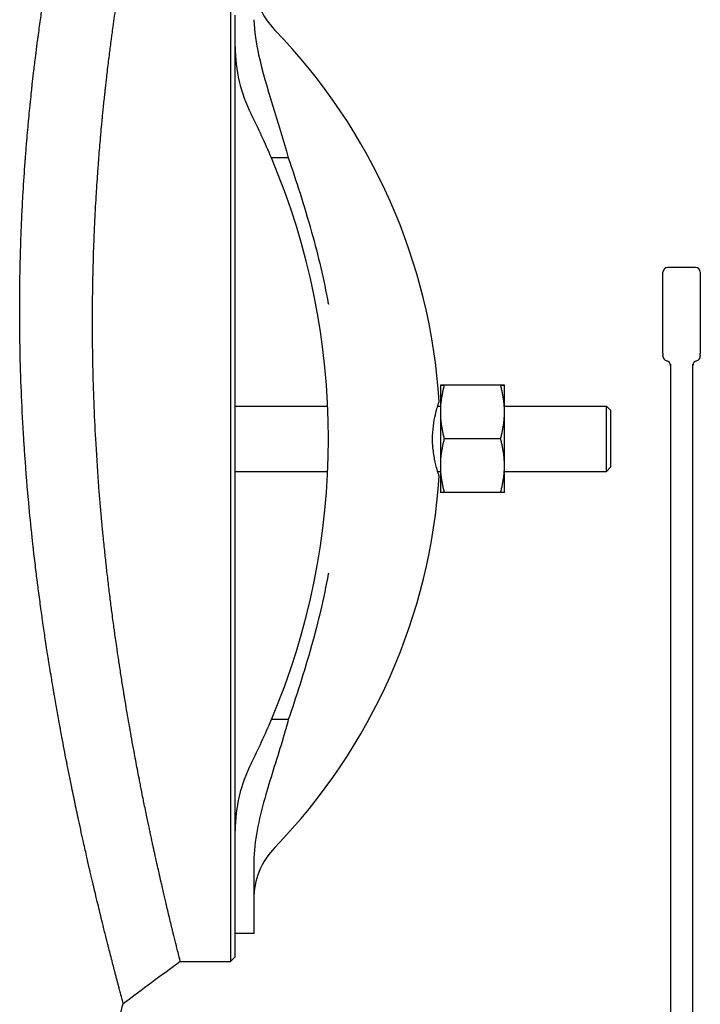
# Model space of a CAD drawing. Header units: inches. Extents: x 5 to 1128, y -85 to 748.
# Tile 508 of 656: x 747 to 756, y 166 to 180. Entities that reach past the tile are written whole.
import ezdxf

# ---------------------------------------------------------------- set-up
doc = ezdxf.new("R2010")
doc.units = ezdxf.units.IN
doc.header["$LTSCALE"] = 32
doc.header["$MEASUREMENT"] = 0
doc.layers.add('Visible (ANSI)', color=7, linetype='Continuous', lineweight=30)

msp = doc.modelspace()

# ---------------------------------------------------------------- linework, layer by layer
at = {"layer": 'Visible (ANSI)'}
for p, q in [((750.1499, 181.04616), (750.1499, 174.04617)), ((750.2124, 174.04617), (750.2124, 179.72032)), ((750.92547, 177.80758), (750.69915, 177.80758)), ((756.38313, 176.3405), (756.00813, 176.3405)), ((755.94563, 175.18792), (755.94563, 176.278)), ((756.44563, 176.278), (756.44563, 175.18792)), ((755.94563, 175.18792), (755.94563, 175.1635)), ((755.94563, 175.15047), (755.94563, 175.1635)), ((756.44563, 175.1635), (756.44563, 175.18792)), ((756.44563, 175.1635), (756.44563, 175.15047)), ((756.04563, 175.04384), (756.04563, 162.99617)), ((756.34563, 164.39441), (756.34563, 175.04384)), ((752.9624, 174.76517), (752.9624, 174.40528)), ((753.76954, 174.76543), (753.01427, 174.76543)), ((753.76954, 174.76491), (753.01427, 174.76491)), ((753.8214, 174.40528), (753.8214, 174.76517)), ((750.2124, 174.48367), (751.45248, 174.48367)), ((752.92652, 174.48367), (752.9624, 174.48367)), ((753.8214, 174.48367), (755.1881, 174.48367)), ((755.1881, 173.60867), (755.1881, 174.48367)), ((755.24365, 174.42811), (755.1881, 174.48367)), ((752.9624, 174.40528), (752.9624, 173.68628)), ((753.8214, 173.68628), (753.8214, 174.40528)), ((755.24365, 174.42811), (755.24365, 173.66423)), ((750.1499, 174.04617), (750.1499, 167.04618)), ((750.2124, 168.37199), (750.2124, 174.04617)), ((753.76954, 174.04564), (753.01427, 174.04564)), ((752.9624, 173.68628), (752.9624, 173.32717)), ((753.8214, 173.32717), (753.8214, 173.68628)), ((750.2124, 173.60867), (751.45248, 173.60867)), ((752.92652, 173.60867), (752.9624, 173.60867)), ((753.8214, 173.60867), (755.1881, 173.60867)), ((755.24365, 173.66423), (755.1881, 173.60867)), ((753.76954, 173.32691), (753.01427, 173.32691)), ((750.92547, 170.28475), (750.69915, 170.28475)), ((750.2124, 167.72167), (750.2124, 168.37199)), ((750.4624, 168.34269), (750.4624, 167.72167)), ((750.2124, 167.42117), (750.2124, 167.72167)), ((750.4624, 167.72167), (750.4624, 167.42117)), ((750.2124, 167.10868), (750.2124, 167.42118)), ((750.4624, 167.42117), (750.2124, 167.42117)), ((750.2124, 167.10867), (750.1499, 167.04617)), ((749.47724, 167.04617), (750.1499, 167.04617))]:
    msp.add_line(p, q, dxfattribs=at)
for centre, radius, start, end in [((751.4624, 180.21565), 1, 180, 224.117595), ((745.0999, 174.04617), 7.8625, 3.646071, 44.117595), ((752.2124, 179.29617), 2, 180, 206.784996), ((741.8124, 174.04617), 9.65, 22.941059, 26.784996), ((741.8124, 174.04617), 9.65, 337.058941, 22.941059), ((756.00813, 176.278), 0.0625, 90, 180), ((756.38313, 176.278), 0.0625, 0, 90), ((756.00813, 175.15047), 0.0625, 180, 258.463041), ((756.38313, 175.15047), 0.0625, 281.536959, 0), ((755.98313, 175.028), 0.0625, 0, 78.463041), ((756.40813, 175.028), 0.0625, 101.536959, 180), ((745.0999, 174.04617), 7.8625, 315.882405, 356.353929), ((741.8124, 174.04617), 9.65, 333.215004, 337.058941), ((752.2124, 168.79617), 2, 153.215004, 180), ((751.4624, 167.87669), 1, 135.882405, 180)]:
    msp.add_arc(centre, radius, start, end, dxfattribs=at)
for points, knots in [([(747.38091, 174.04617), (747.36905, 174.23565), (747.35903, 174.42621), (747.35103, 174.61524), (747.35046, 174.62854), (747.34991, 174.64184), (747.34937, 174.65513), (747.34907, 174.66245), (747.34877, 174.66978), (747.34848, 174.6771), (747.34089, 174.8663), (747.33529, 175.05419), (747.33164, 175.24037), (747.33152, 175.24645), (747.3314, 175.25252), (747.33129, 175.25859), (747.33088, 175.27987), (747.33051, 175.30112), (747.33015, 175.32234), (747.32889, 175.39837), (747.32795, 175.47414), (747.32733, 175.54955), (747.32731, 175.55191), (747.32729, 175.55427), (747.32727, 175.55663), (747.32621, 175.69091), (747.32615, 175.82376), (747.32704, 175.95499), (747.32747, 176.01771), (747.32811, 176.08013), (747.32896, 176.1422), (747.32902, 176.14619), (747.32907, 176.15018), (747.32913, 176.15417), (747.33044, 176.24649), (747.33222, 176.33803), (747.33443, 176.42864), (747.3346, 176.43534), (747.33476, 176.44203), (747.33493, 176.44871), (747.33593, 176.48819), (747.337, 176.52748), (747.33816, 176.56659), (747.34238, 176.70905), (747.34766, 176.84913), (747.35386, 176.98629), (747.35437, 176.99769), (747.3549, 177.00908), (747.35542, 177.02044), (747.35745, 177.06392), (747.35956, 177.1071), (747.36176, 177.14997), (747.36359, 177.18569), (747.36549, 177.22126), (747.36744, 177.25664), (747.36818, 177.26993), (747.36892, 177.2832), (747.36967, 177.29644), (747.37754, 177.43509), (747.38632, 177.57085), (747.39577, 177.70257), (747.39759, 177.72796), (747.39944, 177.75327), (747.40132, 177.77849), (747.40249, 177.79422), (747.40368, 177.80991), (747.40487, 177.82557), (747.41012, 177.89438), (747.41557, 177.9624), (747.42117, 178.02935), (747.42256, 178.0459), (747.42395, 178.06239), (747.42536, 178.07881), (747.42942, 178.12632), (747.43356, 178.17325), (747.43775, 178.21952), (747.44666, 178.31778), (747.45599, 178.41495), (747.46555, 178.50952), (747.46728, 178.52665), (747.46902, 178.54369), (747.47076, 178.56064), (747.4756, 178.60765), (747.48048, 178.65395), (747.48538, 178.69931), (747.48678, 178.71235), (747.4882, 178.72538), (747.48962, 178.73838), (747.49146, 178.75525), (747.49331, 178.77208), (747.49518, 178.78887), (747.50112, 178.8424), (747.50716, 178.89545), (747.51325, 178.94764), (747.52099, 179.01398), (747.52879, 179.0789), (747.53654, 179.14168), (747.53781, 179.152), (747.53909, 179.16232), (747.54037, 179.17261), (747.54237, 179.18869), (747.54439, 179.20473), (747.5464, 179.22073), (747.55309, 179.27375), (747.55986, 179.32621), (747.56662, 179.37764), (747.56867, 179.39321), (747.57072, 179.40868), (747.57277, 179.42405), (747.57829, 179.46557), (747.58381, 179.5063), (747.58926, 179.54603), (747.59936, 179.6196), (747.60963, 179.69235), (747.61981, 179.76274), (747.62182, 179.77666), (747.62383, 179.79048), (747.62584, 179.80421), (747.6312, 179.84092), (747.63652, 179.8769), (747.64177, 179.91198), (747.6433, 179.92219), (747.64483, 179.93239), (747.64636, 179.94255), (747.64829, 179.95542), (747.65023, 179.96824), (747.65217, 179.98101), (747.65773, 180.01762), (747.66329, 180.05378), (747.66881, 180.08927), (747.67689, 180.14124), (747.68488, 180.19177), (747.69265, 180.24025), (747.69459, 180.25235), (747.69653, 180.2644), (747.69846, 180.27637), (747.70022, 180.28723), (747.70197, 180.29804), (747.70372, 180.30879), (747.71044, 180.35011), (747.71711, 180.39062), (747.72368, 180.43013), (747.72533, 180.44), (747.72696, 180.4498), (747.72859, 180.45954), (747.72896, 180.46174), (747.72933, 180.46393), (747.7297, 180.46612), (747.73341, 180.48831), (747.73709, 180.51011), (747.74073, 180.53152), (747.75131, 180.59391), (747.76163, 180.65362), (747.7716, 180.71049), (747.77297, 180.71828), (747.77433, 180.72601), (747.77568, 180.73369), (747.77885, 180.75173), (747.78199, 180.76947), (747.78509, 180.78691), (747.7881, 180.80384), (747.79108, 180.82051), (747.79402, 180.83691), (747.79523, 180.84369), (747.79644, 180.85043), (747.79765, 180.85713), (747.80717, 180.91005), (747.8163, 180.96013), (747.82501, 181.00732), (747.82844, 181.02591), (747.83181, 181.04407), (747.83511, 181.0618), (747.83602, 181.06674), (747.83694, 181.07164), (747.83785, 181.07651), (747.84327, 181.10559), (747.84851, 181.13346), (747.85355, 181.16013), (747.85433, 181.16422), (747.8551, 181.16829), (747.85586, 181.17233), (747.8572, 181.17936), (747.85851, 181.18631), (747.85982, 181.19317), (747.86921, 181.24259), (747.87788, 181.2876), (747.88576, 181.32821), (747.88627, 181.33082), (747.88677, 181.33342), (747.88727, 181.336), (747.88785, 181.33895), (747.88842, 181.34187), (747.88898, 181.34478), (747.89261, 181.36345), (747.89607, 181.38114), (747.89935, 181.39785), (747.89974, 181.39983), (747.90013, 181.4018), (747.90051, 181.40376), (747.90467, 181.42492), (747.90852, 181.44447), (747.91208, 181.4624), (747.91537, 181.47904), (747.9184, 181.4943), (747.92117, 181.50818), (747.92137, 181.50916), (747.92156, 181.51013), (747.92175, 181.5111), (747.92434, 181.52406), (747.92669, 181.53578), (747.92879, 181.54627), (747.92896, 181.54711), (747.92912, 181.54794), (747.92929, 181.54876), (747.92941, 181.54936), (747.92953, 181.54996), (747.92965, 181.55056), (747.93371, 181.57082), (747.93681, 181.58618), (747.93892, 181.59664), (747.9392, 181.59799), (747.93945, 181.59927), (747.93969, 181.60046), (747.93972, 181.60058), (747.93974, 181.6007), (747.93977, 181.60082), (747.9408, 181.60595), (747.94153, 181.60953), (747.94194, 181.61154), (747.94194, 181.61156), (747.94194, 181.61157), (747.94194, 181.61159), (747.9422, 181.61284), (747.94232, 181.61346), (747.94233, 181.61347), (747.94233, 181.61347), (747.94233, 181.61347), (747.94233, 181.61347)], [0.713770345, 0.713770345, 0.713770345, 0.713770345, 0.723953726, 0.723953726, 0.723953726, 0.724670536, 0.724670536, 0.724670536, 0.725065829, 0.725065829, 0.725065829, 0.735280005, 0.735280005, 0.735280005, 0.73561331, 0.73561331, 0.73561331, 0.736781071, 0.736781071, 0.736781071, 0.740963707, 0.740963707, 0.740963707, 0.7410946, 0.7410946, 0.7410946, 0.748544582, 0.748544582, 0.748544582, 0.752105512, 0.752105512, 0.752105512, 0.752334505, 0.752334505, 0.752334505, 0.757635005, 0.757635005, 0.757635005, 0.758026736, 0.758026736, 0.758026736, 0.760339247, 0.760339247, 0.760339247, 0.768763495, 0.768763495, 0.768763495, 0.769463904, 0.769463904, 0.769463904, 0.772143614, 0.772143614, 0.772143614, 0.77437648, 0.77437648, 0.77437648, 0.775215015, 0.775215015, 0.775215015, 0.783997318, 0.783997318, 0.783997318, 0.785690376, 0.785690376, 0.785690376, 0.786746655, 0.786746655, 0.786746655, 0.791390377, 0.791390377, 0.791390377, 0.792538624, 0.792538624, 0.792538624, 0.795860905, 0.795860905, 0.795860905, 0.802916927, 0.802916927, 0.802916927, 0.804194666, 0.804194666, 0.804194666, 0.807738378, 0.807738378, 0.807738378, 0.808756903, 0.808756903, 0.808756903, 0.810077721, 0.810077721, 0.810077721, 0.814289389, 0.814289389, 0.814289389, 0.819643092, 0.819643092, 0.819643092, 0.820523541, 0.820523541, 0.820523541, 0.821898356, 0.821898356, 0.821898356, 0.826456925, 0.826456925, 0.826456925, 0.82783697, 0.82783697, 0.82783697, 0.831564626, 0.831564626, 0.831564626, 0.838466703, 0.838466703, 0.838466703, 0.839830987, 0.839830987, 0.839830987, 0.843480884, 0.843480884, 0.843480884, 0.844543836, 0.844543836, 0.844543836, 0.845889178, 0.845889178, 0.845889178, 0.849746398, 0.849746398, 0.849746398, 0.85539408, 0.85539408, 0.85539408, 0.85680352, 0.85680352, 0.85680352, 0.858081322, 0.858081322, 0.858081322, 0.862993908, 0.862993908, 0.862993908, 0.864220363, 0.864220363, 0.864220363, 0.864497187, 0.864497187, 0.864497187, 0.867299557, 0.867299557, 0.867299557, 0.875469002, 0.875469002, 0.875469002, 0.876587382, 0.876587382, 0.876587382, 0.879214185, 0.879214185, 0.879214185, 0.881763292, 0.881763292, 0.881763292, 0.882817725, 0.882817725, 0.882817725, 0.891152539, 0.891152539, 0.891152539, 0.894436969, 0.894436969, 0.894436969, 0.895351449, 0.895351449, 0.895351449, 0.90081404, 0.90081404, 0.90081404, 0.901653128, 0.901653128, 0.901653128, 0.903114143, 0.903114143, 0.903114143, 0.913641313, 0.913641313, 0.913641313, 0.9143192, 0.9143192, 0.9143192, 0.915095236, 0.915095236, 0.915095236, 0.920086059, 0.920086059, 0.920086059, 0.920679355, 0.920679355, 0.920679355, 0.927089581, 0.927089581, 0.927089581, 0.933036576, 0.933036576, 0.933036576, 0.933456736, 0.933456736, 0.933456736, 0.939090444, 0.939090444, 0.939090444, 0.939539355, 0.939539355, 0.939539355, 0.939870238, 0.939870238, 0.939870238, 0.951116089, 0.951116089, 0.951116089, 0.952569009, 0.952569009, 0.952569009, 0.952717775, 0.952717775, 0.952717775, 0.959065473, 0.959065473, 0.959065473, 0.959112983, 0.959112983, 0.959112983, 0.963109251, 0.963109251, 0.963109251, 0.963123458, 0.963123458, 0.963123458, 0.963123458]), ([(748.34493, 174.04617), (748.34396, 174.06371), (748.34302, 174.08125), (748.34208, 174.0988), (748.33322, 174.26569), (748.32578, 174.43283), (748.31985, 174.59828), (748.31944, 174.60993), (748.31903, 174.62157), (748.31863, 174.6332), (748.3184, 174.63961), (748.31818, 174.64602), (748.31797, 174.65243), (748.31235, 174.81799), (748.3082, 174.98313), (748.3055, 175.14597), (748.30541, 175.15128), (748.30532, 175.15659), (748.30524, 175.1619), (748.30494, 175.1805), (748.30466, 175.19908), (748.3044, 175.21763), (748.30347, 175.28407), (748.30277, 175.35053), (748.30231, 175.4168), (748.3023, 175.41888), (748.30228, 175.42095), (748.30227, 175.42302), (748.30147, 175.54104), (748.30143, 175.65843), (748.30209, 175.77401), (748.30241, 175.82925), (748.30289, 175.8844), (748.30353, 175.93935), (748.30357, 175.94288), (748.30361, 175.94641), (748.30366, 175.94995), (748.30464, 176.0317), (748.30598, 176.11306), (748.30765, 176.19349), (748.30777, 176.19944), (748.3079, 176.20538), (748.30802, 176.21131), (748.30877, 176.24634), (748.30958, 176.28119), (748.31045, 176.31583), (748.31362, 176.44202), (748.31764, 176.56766), (748.32238, 176.69081), (748.32278, 176.70105), (748.32318, 176.71127), (748.32358, 176.72148), (748.32513, 176.76052), (748.32674, 176.7993), (748.32843, 176.83775), (748.32983, 176.8698), (748.33128, 176.90177), (748.33279, 176.93364), (748.33335, 176.94561), (748.33392, 176.95756), (748.3345, 176.9695), (748.34056, 177.09454), (748.34738, 177.21782), (748.35476, 177.33768), (748.35618, 177.36079), (748.35763, 177.38383), (748.3591, 177.4068), (748.36001, 177.42113), (748.36094, 177.43542), (748.36187, 177.44969), (748.36598, 177.51241), (748.37026, 177.57453), (748.37468, 177.63587), (748.37578, 177.65104), (748.37688, 177.66616), (748.37799, 177.68123), (748.38121, 177.72484), (748.38449, 177.76804), (748.38783, 177.81077), (748.39493, 177.90152), (748.40238, 177.99112), (748.41004, 178.07852), (748.41142, 178.09435), (748.41282, 178.11012), (748.41422, 178.12582), (748.4181, 178.16936), (748.42204, 178.21239), (748.42602, 178.25478), (748.42716, 178.26696), (748.42831, 178.27913), (748.42946, 178.29127), (748.43095, 178.30701), (748.43246, 178.32271), (748.43397, 178.33837), (748.43879, 178.38829), (748.4437, 178.43773), (748.44866, 178.48646), (748.45496, 178.54839), (748.46134, 178.60918), (748.46773, 178.66838), (748.46878, 178.67812), (748.46983, 178.68784), (748.47089, 178.69754), (748.47254, 178.7127), (748.4742, 178.7278), (748.47586, 178.74286), (748.48137, 178.79279), (748.48695, 178.84214), (748.49255, 178.89062), (748.49425, 178.90529), (748.49594, 178.91989), (748.49764, 178.9344), (748.50222, 178.97359), (748.50681, 179.01214), (748.51137, 179.04992), (748.51982, 179.11986), (748.5284, 179.1888), (748.53694, 179.25571), (748.53863, 179.26893), (748.54032, 179.28208), (748.542, 179.29514), (748.54651, 179.33008), (748.551, 179.36439), (748.55544, 179.39797), (748.55673, 179.40775), (748.55803, 179.4175), (748.55933, 179.42722), (748.56097, 179.43953), (748.56261, 179.45179), (748.56425, 179.464), (748.56896, 179.499), (748.57367, 179.53357), (748.57835, 179.56752), (748.58521, 179.61724), (748.59201, 179.66565), (748.59866, 179.71231), (748.60032, 179.72395), (748.60198, 179.73554), (748.60364, 179.74706), (748.60514, 179.75751), (748.60664, 179.7679), (748.60814, 179.77824), (748.61389, 179.81799), (748.6196, 179.85694), (748.62525, 179.89498), (748.62666, 179.90448), (748.62807, 179.91392), (748.62947, 179.9233), (748.62979, 179.92541), (748.6301, 179.92753), (748.63042, 179.92964), (748.63361, 179.95101), (748.63679, 179.97209), (748.63993, 179.99278), (748.64907, 180.05312), (748.65799, 180.1108), (748.66663, 180.16584), (748.66782, 180.17338), (748.66899, 180.18086), (748.67017, 180.1883), (748.67292, 180.20576), (748.67565, 180.22296), (748.67834, 180.23988), (748.68096, 180.2563), (748.68355, 180.27247), (748.68611, 180.28838), (748.68717, 180.29497), (748.68822, 180.30151), (748.68927, 180.308), (748.69757, 180.35936), (748.70555, 180.40802), (748.71317, 180.45393), (748.71617, 180.47202), (748.71912, 180.4897), (748.72201, 180.50696), (748.72282, 180.51177), (748.72362, 180.51654), (748.72442, 180.52128), (748.72917, 180.5496), (748.73377, 180.57676), (748.73821, 180.60276), (748.73889, 180.60675), (748.73957, 180.61072), (748.74024, 180.61466), (748.74141, 180.62151), (748.74257, 180.62829), (748.74372, 180.63498), (748.75199, 180.68319), (748.75963, 180.72717), (748.7666, 180.76684), (748.76704, 180.7694), (748.76749, 180.77194), (748.76793, 180.77445), (748.76844, 180.77734), (748.76894, 180.7802), (748.76944, 180.78304), (748.77265, 180.80128), (748.77571, 180.81859), (748.77861, 180.83494), (748.77896, 180.83688), (748.7793, 180.83881), (748.77964, 180.84073), (748.78332, 180.86144), (748.78674, 180.88057), (748.78989, 180.89812), (748.79281, 180.9144), (748.7955, 180.92935), (748.79796, 180.94295), (748.79813, 180.94391), (748.79831, 180.94486), (748.79848, 180.94581), (748.80077, 180.95851), (748.80286, 180.97), (748.80473, 180.98028), (748.80488, 180.9811), (748.80502, 180.98191), (748.80517, 180.98271), (748.80528, 180.98331), (748.80538, 180.98389), (748.80549, 180.98448), (748.8091, 181.00433), (748.81186, 181.01941), (748.81374, 181.02967), (748.81399, 181.03099), (748.81421, 181.03224), (748.81443, 181.03341), (748.81445, 181.03353), (748.81447, 181.03365), (748.81449, 181.03376), (748.81542, 181.0388), (748.81606, 181.04232), (748.81643, 181.04429), (748.81643, 181.04431), (748.81643, 181.04432), (748.81643, 181.04434), (748.81666, 181.04556), (748.81677, 181.04617), (748.81677, 181.04617)], [0.712699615, 0.712699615, 0.712699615, 0.712699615, 0.713770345, 0.713770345, 0.713770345, 0.723953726, 0.723953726, 0.723953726, 0.724670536, 0.724670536, 0.724670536, 0.725065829, 0.725065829, 0.725065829, 0.735280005, 0.735280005, 0.735280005, 0.73561331, 0.73561331, 0.73561331, 0.736781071, 0.736781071, 0.736781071, 0.740963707, 0.740963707, 0.740963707, 0.7410946, 0.7410946, 0.7410946, 0.748544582, 0.748544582, 0.748544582, 0.752105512, 0.752105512, 0.752105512, 0.752334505, 0.752334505, 0.752334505, 0.757635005, 0.757635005, 0.757635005, 0.758026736, 0.758026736, 0.758026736, 0.760339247, 0.760339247, 0.760339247, 0.768763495, 0.768763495, 0.768763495, 0.769463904, 0.769463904, 0.769463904, 0.772143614, 0.772143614, 0.772143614, 0.77437648, 0.77437648, 0.77437648, 0.775215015, 0.775215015, 0.775215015, 0.783997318, 0.783997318, 0.783997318, 0.785690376, 0.785690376, 0.785690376, 0.786746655, 0.786746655, 0.786746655, 0.791390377, 0.791390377, 0.791390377, 0.792538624, 0.792538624, 0.792538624, 0.795860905, 0.795860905, 0.795860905, 0.802916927, 0.802916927, 0.802916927, 0.804194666, 0.804194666, 0.804194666, 0.807738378, 0.807738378, 0.807738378, 0.808756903, 0.808756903, 0.808756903, 0.810077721, 0.810077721, 0.810077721, 0.814289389, 0.814289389, 0.814289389, 0.819643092, 0.819643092, 0.819643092, 0.820523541, 0.820523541, 0.820523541, 0.821898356, 0.821898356, 0.821898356, 0.826456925, 0.826456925, 0.826456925, 0.82783697, 0.82783697, 0.82783697, 0.831564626, 0.831564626, 0.831564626, 0.838466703, 0.838466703, 0.838466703, 0.839830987, 0.839830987, 0.839830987, 0.843480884, 0.843480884, 0.843480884, 0.844543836, 0.844543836, 0.844543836, 0.845889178, 0.845889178, 0.845889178, 0.849746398, 0.849746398, 0.849746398, 0.85539408, 0.85539408, 0.85539408, 0.85680352, 0.85680352, 0.85680352, 0.858081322, 0.858081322, 0.858081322, 0.862993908, 0.862993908, 0.862993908, 0.864220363, 0.864220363, 0.864220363, 0.864497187, 0.864497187, 0.864497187, 0.867299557, 0.867299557, 0.867299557, 0.875469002, 0.875469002, 0.875469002, 0.876587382, 0.876587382, 0.876587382, 0.879214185, 0.879214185, 0.879214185, 0.881763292, 0.881763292, 0.881763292, 0.882817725, 0.882817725, 0.882817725, 0.891152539, 0.891152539, 0.891152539, 0.894436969, 0.894436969, 0.894436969, 0.895351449, 0.895351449, 0.895351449, 0.90081404, 0.90081404, 0.90081404, 0.901653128, 0.901653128, 0.901653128, 0.903114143, 0.903114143, 0.903114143, 0.913641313, 0.913641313, 0.913641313, 0.9143192, 0.9143192, 0.9143192, 0.915095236, 0.915095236, 0.915095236, 0.920086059, 0.920086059, 0.920086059, 0.920679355, 0.920679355, 0.920679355, 0.927089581, 0.927089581, 0.927089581, 0.933036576, 0.933036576, 0.933036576, 0.933456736, 0.933456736, 0.933456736, 0.939090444, 0.939090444, 0.939090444, 0.939539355, 0.939539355, 0.939539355, 0.939870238, 0.939870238, 0.939870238, 0.951116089, 0.951116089, 0.951116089, 0.952569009, 0.952569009, 0.952569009, 0.952717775, 0.952717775, 0.952717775, 0.959065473, 0.959065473, 0.959065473, 0.959112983, 0.959112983, 0.959112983, 0.963109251, 0.963109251, 0.963109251, 0.963109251]), ([(750.46426, 179.65884), (750.47094, 179.50061), (750.49509, 179.34262), (750.62138, 178.75154), (750.79627, 178.29144), (750.92547, 177.80758)], [0.22095063, 0.22095063, 0.22095063, 0.22095063, 1.42788574, 1.42788574, 4.83429174, 4.83429174, 4.83429174, 4.83429174]), ([(750.92547, 177.80758), (751.02841, 177.50515), (751.13682, 177.17703), (751.32617, 176.49597), (751.40075, 176.1796), (751.46139, 175.85271), (751.4619, 175.84996), (751.4624, 175.84721)], [4.3503467, 4.3503467, 4.3503467, 4.3503467, 6.19831428, 6.19831428, 7.82646566, 7.82646566, 7.84026303, 7.84026303, 7.84026303, 7.84026303]), ([(752.94649, 173.54617), (752.94649, 173.54617), (752.94611, 173.54729), (752.9443, 173.55269), (752.94249, 173.55809), (752.93516, 173.58058), (752.92774, 173.60374), (752.90862, 173.67055), (752.89649, 173.717), (752.87515, 173.82449), (752.86618, 173.88485), (752.85724, 174.00873), (752.85692, 174.07021), (752.86443, 174.19035), (752.87205, 174.2474), (752.89055, 174.34835), (752.90107, 174.39219), (752.91875, 174.45812), (752.9261, 174.48261), (752.93694, 174.51736), (752.94082, 174.52917), (752.94477, 174.54107), (752.94575, 174.54396), (752.94639, 174.54588), (752.94649, 174.54617), (752.94649, 174.54617)], [-6.04804852, -6.04804852, -6.04804852, -6.04804852, -5.9009195, -5.9009195, -5.6915643, -5.6915643, -5.27828854, -5.27828854, -4.78026163, -4.78026163, -4.28262045, -4.28262045, -3.81544401, -3.81544401, -3.35217215, -3.35217215, -2.91184865, -2.91184865, -2.55968512, -2.55968512, -2.26519631, -2.26519631, -2.09159244, -2.09159244, -2.01662525, -2.01662525, -2.01662525, -2.01662525]), ([(748.7146, 166.47887), (748.7146, 166.47887), (748.71458, 166.47892), (748.71456, 166.47902), (748.71452, 166.47915), (748.71447, 166.47936), (748.71438, 166.47967), (748.71438, 166.47967), (748.71438, 166.47968), (748.71438, 166.47969), (748.71367, 166.48235), (748.71122, 166.49146), (748.70703, 166.50708), (748.70694, 166.50738), (748.70686, 166.50769), (748.70678, 166.508), (748.70469, 166.51579), (748.70218, 166.52515), (748.69926, 166.53607), (748.69909, 166.5367), (748.69892, 166.53734), (748.69875, 166.53798), (748.69275, 166.5604), (748.68506, 166.58919), (748.67571, 166.62433), (748.67527, 166.62598), (748.67483, 166.62764), (748.67439, 166.62931), (748.67295, 166.6347), (748.67148, 166.64024), (748.66997, 166.64593), (748.66681, 166.65784), (748.66348, 166.67041), (748.65997, 166.68363), (748.65937, 166.68593), (748.65875, 166.68825), (748.65813, 166.69059), (748.64726, 166.73168), (748.63481, 166.77889), (748.62084, 166.83223), (748.61981, 166.83617), (748.61876, 166.84015), (748.61771, 166.84416), (748.61324, 166.86126), (748.60862, 166.87896), (748.60385, 166.89727), (748.60178, 166.90521), (748.59968, 166.91325), (748.59756, 166.92142), (748.59627, 166.92635), (748.59498, 166.93133), (748.59368, 166.93634), (748.57845, 166.99496), (748.56185, 167.05922), (748.54397, 167.12907), (748.54363, 167.13038), (748.5433, 167.13169), (748.54296, 167.13301), (748.54142, 167.13901), (748.53988, 167.14506), (748.53832, 167.15115), (748.53041, 167.18211), (748.52223, 167.21423), (748.51379, 167.24749), (748.5116, 167.25612), (748.5094, 167.26484), (748.50717, 167.27362), (748.50116, 167.29739), (748.49502, 167.32172), (748.48876, 167.34661), (748.48748, 167.35169), (748.4862, 167.3568), (748.48491, 167.36193), (748.47172, 167.41444), (748.458, 167.46939), (748.44379, 167.52675), (748.44092, 167.53833), (748.43803, 167.55001), (748.43512, 167.56179), (748.42494, 167.60299), (748.41452, 167.64539), (748.40388, 167.68896), (748.40063, 167.70225), (748.39736, 167.71564), (748.39408, 167.72914), (748.38487, 167.76696), (748.3755, 167.80563), (748.36599, 167.84513), (748.35974, 167.87106), (748.35343, 167.89735), (748.34705, 167.92399), (748.33756, 167.96367), (748.32789, 168.0043), (748.31807, 168.04585), (748.31399, 168.0631), (748.30988, 168.0805), (748.30575, 168.09806), (748.29478, 168.14466), (748.28362, 168.19239), (748.27229, 168.24122), (748.26783, 168.26041), (748.26335, 168.27978), (748.25884, 168.29931), (748.24658, 168.35244), (748.23412, 168.40682), (748.2215, 168.46242), (748.20656, 168.52821), (748.19139, 168.59571), (748.17601, 168.66485), (748.17089, 168.6879), (748.16575, 168.71112), (748.16058, 168.73453), (748.14917, 168.78625), (748.13766, 168.83885), (748.12607, 168.89225), (748.12063, 168.91736), (748.11517, 168.94265), (748.10969, 168.96811), (748.10764, 168.97763), (748.10559, 168.98719), (748.10354, 168.99677), (748.10287, 168.99991), (748.10219, 169.00305), (748.10152, 169.00619), (748.09307, 169.04567), (748.08455, 169.08571), (748.07598, 169.12632), (748.05877, 169.20782), (748.04133, 169.29156), (748.02373, 169.37743), (748.01773, 169.40672), (748.01171, 169.43626), (748.00568, 169.46604), (747.99434, 169.52196), (747.98296, 169.57872), (747.97155, 169.63629), (747.96904, 169.64892), (747.96654, 169.66159), (747.96403, 169.67429), (747.96039, 169.69274), (747.95674, 169.71128), (747.9531, 169.72989), (747.93266, 169.83424), (747.91216, 169.9411), (747.89172, 170.05019), (747.8855, 170.08334), (747.8793, 170.1167), (747.8731, 170.15026), (747.8702, 170.16595), (747.8673, 170.1817), (747.86441, 170.19748), (747.85819, 170.23137), (747.85199, 170.26546), (747.84579, 170.29973), (747.83965, 170.33375), (747.83352, 170.36794), (747.82741, 170.40231), (747.82172, 170.43431), (747.81603, 170.46657), (747.81033, 170.49908), (747.80415, 170.53437), (747.79797, 170.56997), (747.7918, 170.60585), (747.78902, 170.62195), (747.78625, 170.63812), (747.78348, 170.65434), (747.77738, 170.69007), (747.77128, 170.7261), (747.7652, 170.76236), (747.76053, 170.79021), (747.75586, 170.81821), (747.75121, 170.84634), (747.74425, 170.88847), (747.73731, 170.93089), (747.73041, 170.9736), (747.7246, 171.00951), (747.71882, 171.04562), (747.71307, 171.08192), (747.71018, 171.10016), (747.70729, 171.11846), (747.70441, 171.1368), (747.69879, 171.17263), (747.6932, 171.20864), (747.68764, 171.24482), (747.68132, 171.28592), (747.67504, 171.32723), (747.66881, 171.36876), (747.66381, 171.40207), (747.65884, 171.43552), (747.65391, 171.4691), (747.64866, 171.50474), (747.64346, 171.54052), (747.6383, 171.57643), (747.63534, 171.59697), (747.6324, 171.61756), (747.62947, 171.63819), (747.62444, 171.67366), (747.61944, 171.70926), (747.61449, 171.74496), (747.60363, 171.82332), (747.59297, 171.90222), (747.58255, 171.98154), (747.57795, 172.0166), (747.57339, 172.05175), (747.56888, 172.08697), (747.56816, 172.09258), (747.56744, 172.0982), (747.56672, 172.10383), (747.56454, 172.12095), (747.56236, 172.13812), (747.5602, 172.15534), (747.55582, 172.19011), (747.55147, 172.22508), (747.54717, 172.26023), (747.53706, 172.34266), (747.52716, 172.4261), (747.5175, 172.51044), (747.51608, 172.52285), (747.51466, 172.53527), (747.51325, 172.54772), (747.51088, 172.56865), (747.50852, 172.58964), (747.50618, 172.61069), (747.50318, 172.6376), (747.50021, 172.6646), (747.49727, 172.69165), (747.49381, 172.72358), (747.49038, 172.75558), (747.48699, 172.78765), (747.47114, 172.93792), (747.45624, 173.08974), (747.44245, 173.24236), (747.44, 173.2695), (747.43758, 173.29667), (747.4352, 173.32387), (747.41592, 173.54408), (747.399, 173.76567), (747.38472, 173.98637), (747.38343, 174.00631), (747.38216, 174.02625), (747.38091, 174.04617)], [0.46298889, 0.46298889, 0.46298889, 0.46298889, 0.464113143, 0.464113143, 0.464113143, 0.465613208, 0.465613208, 0.465613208, 0.465654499, 0.465654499, 0.465654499, 0.478602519, 0.478602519, 0.478602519, 0.478855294, 0.478855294, 0.478855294, 0.485209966, 0.485209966, 0.485209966, 0.485576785, 0.485576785, 0.485576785, 0.498408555, 0.498408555, 0.498408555, 0.499008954, 0.499008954, 0.499008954, 0.50094645, 0.50094645, 0.50094645, 0.505007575, 0.505007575, 0.505007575, 0.505714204, 0.505714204, 0.505714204, 0.518120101, 0.518120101, 0.518120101, 0.519037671, 0.519037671, 0.519037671, 0.522947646, 0.522947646, 0.522947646, 0.52464227, 0.52464227, 0.52464227, 0.52566643, 0.52566643, 0.52566643, 0.537633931, 0.537633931, 0.537633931, 0.537858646, 0.537858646, 0.537858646, 0.538884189, 0.538884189, 0.538884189, 0.544096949, 0.544096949, 0.544096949, 0.545450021, 0.545450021, 0.545450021, 0.549108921, 0.549108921, 0.549108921, 0.549856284, 0.549856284, 0.549856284, 0.557503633, 0.557503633, 0.557503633, 0.559047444, 0.559047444, 0.559047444, 0.564448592, 0.564448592, 0.564448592, 0.566095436, 0.566095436, 0.566095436, 0.570707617, 0.570707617, 0.570707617, 0.573735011, 0.573735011, 0.573735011, 0.578244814, 0.578244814, 0.578244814, 0.580115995, 0.580115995, 0.580115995, 0.585081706, 0.585081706, 0.585081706, 0.587033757, 0.587033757, 0.587033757, 0.59234267, 0.59234267, 0.59234267, 0.598624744, 0.598624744, 0.598624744, 0.600718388, 0.600718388, 0.600718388, 0.605344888, 0.605344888, 0.605344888, 0.607520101, 0.607520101, 0.607520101, 0.608334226, 0.608334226, 0.608334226, 0.608601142, 0.608601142, 0.608601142, 0.611951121, 0.611951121, 0.611951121, 0.618675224, 0.618675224, 0.618675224, 0.620969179, 0.620969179, 0.620969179, 0.625275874, 0.625275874, 0.625275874, 0.626220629, 0.626220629, 0.626220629, 0.627592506, 0.627592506, 0.627592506, 0.635284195, 0.635284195, 0.635284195, 0.637621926, 0.637621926, 0.637621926, 0.638715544, 0.638715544, 0.638715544, 0.641064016, 0.641064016, 0.641064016, 0.643394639, 0.643394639, 0.643394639, 0.645564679, 0.645564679, 0.645564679, 0.647920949, 0.647920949, 0.647920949, 0.648978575, 0.648978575, 0.648978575, 0.651308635, 0.651308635, 0.651308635, 0.653098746, 0.653098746, 0.653098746, 0.655778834, 0.655778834, 0.655778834, 0.658031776, 0.658031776, 0.658031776, 0.659164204, 0.659164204, 0.659164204, 0.661376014, 0.661376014, 0.661376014, 0.663888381, 0.663888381, 0.663888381, 0.665904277, 0.665904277, 0.665904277, 0.668044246, 0.668044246, 0.668044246, 0.669268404, 0.669268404, 0.669268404, 0.671373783, 0.671373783, 0.671373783, 0.675994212, 0.675994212, 0.675994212, 0.678036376, 0.678036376, 0.678036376, 0.678362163, 0.678362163, 0.678362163, 0.679354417, 0.679354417, 0.679354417, 0.681358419, 0.681358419, 0.681358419, 0.686058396, 0.686058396, 0.686058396, 0.686749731, 0.686749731, 0.686749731, 0.687912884, 0.687912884, 0.687912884, 0.689400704, 0.689400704, 0.689400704, 0.691156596, 0.691156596, 0.691156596, 0.699384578, 0.699384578, 0.699384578, 0.70084809, 0.70084809, 0.70084809, 0.712699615, 0.712699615, 0.712699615, 0.713770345, 0.713770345, 0.713770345, 0.713770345]), ([(749.47724, 167.04617), (749.47724, 167.04617), (749.47723, 167.04622), (749.47721, 167.04631), (749.47718, 167.04644), (749.47712, 167.04665), (749.47705, 167.04695), (749.47705, 167.04696), (749.47704, 167.04697), (749.47704, 167.04697), (749.47638, 167.04958), (749.47412, 167.05855), (749.47024, 167.07394), (749.47016, 167.07424), (749.47009, 167.07455), (749.47001, 167.07485), (749.46808, 167.08253), (749.46576, 167.09175), (749.46305, 167.10252), (749.46289, 167.10314), (749.46274, 167.10377), (749.46258, 167.1044), (749.45702, 167.12651), (749.4499, 167.15493), (749.44126, 167.18954), (749.44086, 167.19116), (749.44045, 167.19279), (749.44004, 167.19444), (749.43872, 167.19975), (749.43736, 167.2052), (749.43597, 167.2108), (749.43305, 167.22252), (749.42997, 167.23489), (749.42674, 167.24789), (749.42618, 167.25016), (749.42562, 167.25244), (749.42505, 167.25474), (749.41502, 167.29516), (749.40355, 167.34159), (749.39071, 167.394), (749.38976, 167.39788), (749.3888, 167.40178), (749.38784, 167.40573), (749.38373, 167.42252), (749.37948, 167.43991), (749.3751, 167.45789), (749.3732, 167.46569), (749.37127, 167.47359), (749.36932, 167.48161), (749.36815, 167.48645), (749.36696, 167.49133), (749.36576, 167.49626), (749.35179, 167.5538), (749.33657, 167.61692), (749.32021, 167.68549), (749.3199, 167.68678), (749.31959, 167.68807), (749.31928, 167.68936), (749.31788, 167.69525), (749.31646, 167.70119), (749.31504, 167.70717), (749.3078, 167.73755), (749.30034, 167.76902), (749.29265, 167.80157), (749.29066, 167.81002), (749.28865, 167.81854), (749.28663, 167.82714), (749.28115, 167.85038), (749.27557, 167.87416), (749.26989, 167.89847), (749.26872, 167.90344), (749.26756, 167.90843), (749.26639, 167.91344), (749.25442, 167.9647), (749.24199, 168.0183), (749.22914, 168.0742), (749.22655, 168.08549), (749.22394, 168.09687), (749.22131, 168.10834), (749.21212, 168.14849), (749.20272, 168.18978), (749.19312, 168.23222), (749.1902, 168.24515), (749.18725, 168.2582), (749.18429, 168.27135), (749.176, 168.30818), (749.16756, 168.34584), (749.159, 168.38433), (749.15338, 168.40959), (749.1477, 168.43521), (749.14197, 168.46118), (749.13343, 168.49987), (749.12476, 168.53938), (749.11598, 168.57971), (749.11233, 168.59644), (749.10867, 168.61331), (749.10498, 168.63033), (749.0952, 168.67549), (749.08528, 168.72164), (749.07523, 168.76878), (749.07128, 168.78731), (749.06731, 168.806), (749.06332, 168.82484), (749.05247, 168.87608), (749.04147, 168.92845), (749.03035, 168.98195), (749.01719, 169.04526), (749.00386, 169.11012), (748.99039, 169.17648), (748.9859, 169.1986), (748.9814, 169.22089), (748.97688, 169.24334), (748.9669, 169.29296), (748.95684, 169.34339), (748.94674, 169.39462), (748.94198, 169.41871), (748.93722, 169.44298), (748.93244, 169.46742), (748.93066, 169.47657), (748.92887, 169.48574), (748.92708, 169.49494), (748.92649, 169.49795), (748.9259, 169.50097), (748.92531, 169.50399), (748.91794, 169.54191), (748.91054, 169.58027), (748.90311, 169.61908), (748.8882, 169.69698), (748.87319, 169.77668), (748.85812, 169.85812), (748.85298, 169.88591), (748.84784, 169.9139), (748.84269, 169.94209), (748.83302, 169.99501), (748.82334, 170.04862), (748.81366, 170.10289), (748.81154, 170.11479), (748.80942, 170.12673), (748.8073, 170.1387), (748.80422, 170.15608), (748.80113, 170.17353), (748.79805, 170.19104), (748.78079, 170.28923), (748.76356, 170.3895), (748.74645, 170.49171), (748.74125, 170.52277), (748.73606, 170.55401), (748.73088, 170.58543), (748.72846, 170.60013), (748.72604, 170.61486), (748.72363, 170.62963), (748.71844, 170.66136), (748.71327, 170.69326), (748.70812, 170.72533), (748.703, 170.75715), (748.6979, 170.78914), (748.69283, 170.8213), (748.6881, 170.85124), (748.68338, 170.88133), (748.67869, 170.91158), (748.67358, 170.94442), (748.6685, 170.97744), (748.66344, 171.01065), (748.66117, 171.02555), (748.6589, 171.04049), (748.65664, 171.05547), (748.65166, 171.08846), (748.64669, 171.12163), (748.64176, 171.15497), (748.63796, 171.18058), (748.63418, 171.20629), (748.63042, 171.23211), (748.62478, 171.27076), (748.61918, 171.30964), (748.61361, 171.34874), (748.60893, 171.38161), (748.60428, 171.41464), (748.59966, 171.44783), (748.59733, 171.46451), (748.59501, 171.48123), (748.5927, 171.49799), (748.58819, 171.53072), (748.58371, 171.56361), (748.57926, 171.59664), (748.5742, 171.63416), (748.56918, 171.67188), (748.5642, 171.70978), (748.5602, 171.7402), (748.55624, 171.77071), (748.55231, 171.80131), (748.54813, 171.83379), (748.54399, 171.86637), (748.53989, 171.89905), (748.53755, 171.91774), (748.53521, 171.93646), (748.53289, 171.95522), (748.5289, 171.98748), (748.52495, 172.01982), (748.52103, 172.05226), (748.51244, 172.12345), (748.50403, 172.19508), (748.49583, 172.26711), (748.4922, 172.29894), (748.48861, 172.33086), (748.48507, 172.36285), (748.4845, 172.36795), (748.48394, 172.37306), (748.48337, 172.37817), (748.48166, 172.39372), (748.47995, 172.4093), (748.47825, 172.4249), (748.47482, 172.4564), (748.47143, 172.48798), (748.46808, 172.51965), (748.46022, 172.59391), (748.45258, 172.6686), (748.44517, 172.7437), (748.44408, 172.75474), (748.443, 172.7658), (748.44192, 172.77686), (748.44011, 172.79548), (748.43831, 172.81411), (748.43652, 172.83278), (748.43424, 172.85665), (748.43198, 172.88055), (748.42974, 172.9045), (748.42711, 172.93276), (748.4245, 172.96107), (748.42193, 172.98944), (748.4099, 173.12235), (748.39863, 173.25643), (748.38823, 173.39124), (748.38638, 173.41522), (748.38456, 173.43921), (748.38276, 173.4632), (748.36824, 173.65746), (748.3556, 173.85203), (748.34493, 174.04617)], [0.462986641, 0.462986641, 0.462986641, 0.462986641, 0.464113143, 0.464113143, 0.464113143, 0.465613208, 0.465613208, 0.465613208, 0.465654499, 0.465654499, 0.465654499, 0.478602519, 0.478602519, 0.478602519, 0.478855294, 0.478855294, 0.478855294, 0.485209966, 0.485209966, 0.485209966, 0.485576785, 0.485576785, 0.485576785, 0.498408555, 0.498408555, 0.498408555, 0.499008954, 0.499008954, 0.499008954, 0.50094645, 0.50094645, 0.50094645, 0.505007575, 0.505007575, 0.505007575, 0.505714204, 0.505714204, 0.505714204, 0.518120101, 0.518120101, 0.518120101, 0.519037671, 0.519037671, 0.519037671, 0.522947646, 0.522947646, 0.522947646, 0.52464227, 0.52464227, 0.52464227, 0.52566643, 0.52566643, 0.52566643, 0.537633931, 0.537633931, 0.537633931, 0.537858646, 0.537858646, 0.537858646, 0.538884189, 0.538884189, 0.538884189, 0.544096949, 0.544096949, 0.544096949, 0.545450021, 0.545450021, 0.545450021, 0.549108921, 0.549108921, 0.549108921, 0.549856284, 0.549856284, 0.549856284, 0.557503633, 0.557503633, 0.557503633, 0.559047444, 0.559047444, 0.559047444, 0.564448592, 0.564448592, 0.564448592, 0.566095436, 0.566095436, 0.566095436, 0.570707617, 0.570707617, 0.570707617, 0.573735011, 0.573735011, 0.573735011, 0.578244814, 0.578244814, 0.578244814, 0.580115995, 0.580115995, 0.580115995, 0.585081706, 0.585081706, 0.585081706, 0.587033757, 0.587033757, 0.587033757, 0.59234267, 0.59234267, 0.59234267, 0.598624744, 0.598624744, 0.598624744, 0.600718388, 0.600718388, 0.600718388, 0.605344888, 0.605344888, 0.605344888, 0.607520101, 0.607520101, 0.607520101, 0.608334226, 0.608334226, 0.608334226, 0.608601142, 0.608601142, 0.608601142, 0.611951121, 0.611951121, 0.611951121, 0.618675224, 0.618675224, 0.618675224, 0.620969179, 0.620969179, 0.620969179, 0.625275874, 0.625275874, 0.625275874, 0.626220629, 0.626220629, 0.626220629, 0.627592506, 0.627592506, 0.627592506, 0.635284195, 0.635284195, 0.635284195, 0.637621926, 0.637621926, 0.637621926, 0.638715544, 0.638715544, 0.638715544, 0.641064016, 0.641064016, 0.641064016, 0.643394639, 0.643394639, 0.643394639, 0.645564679, 0.645564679, 0.645564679, 0.647920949, 0.647920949, 0.647920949, 0.648978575, 0.648978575, 0.648978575, 0.651308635, 0.651308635, 0.651308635, 0.653098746, 0.653098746, 0.653098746, 0.655778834, 0.655778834, 0.655778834, 0.658031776, 0.658031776, 0.658031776, 0.659164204, 0.659164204, 0.659164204, 0.661376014, 0.661376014, 0.661376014, 0.663888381, 0.663888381, 0.663888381, 0.665904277, 0.665904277, 0.665904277, 0.668044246, 0.668044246, 0.668044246, 0.669268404, 0.669268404, 0.669268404, 0.671373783, 0.671373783, 0.671373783, 0.675994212, 0.675994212, 0.675994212, 0.678036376, 0.678036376, 0.678036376, 0.678362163, 0.678362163, 0.678362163, 0.679354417, 0.679354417, 0.679354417, 0.681358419, 0.681358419, 0.681358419, 0.686058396, 0.686058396, 0.686058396, 0.686749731, 0.686749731, 0.686749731, 0.687912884, 0.687912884, 0.687912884, 0.689400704, 0.689400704, 0.689400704, 0.691156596, 0.691156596, 0.691156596, 0.699384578, 0.699384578, 0.699384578, 0.70084809, 0.70084809, 0.70084809, 0.712699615, 0.712699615, 0.712699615, 0.712699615]), ([(751.4624, 172.24513), (751.4619, 172.24238), (751.46139, 172.23963), (751.40077, 171.91283), (751.32622, 171.59656), (751.13688, 170.91548), (751.02843, 170.58726), (750.92547, 170.28475)], [-0.02128565, -0.02128565, -0.02128565, -0.02128565, 0, 0, 2.51142114, 2.51142114, 5.36359199, 5.36359199, 5.36359199, 5.36359199]), ([(750.92547, 170.28475), (750.90381, 170.20367), (750.8808, 170.12293), (750.77927, 169.78002), (750.69476, 169.52649), (750.54184, 168.99448), (750.47599, 168.71128), (750.46426, 168.4335)], [17.24883005, 17.24883005, 17.24883005, 17.24883005, 17.85490991, 17.85490991, 19.83059007, 19.83059007, 22.11128903, 22.11128903, 22.11128903, 22.11128903]), ([(748.55645, 165.99617), (748.57356, 166.04585), (748.59047, 166.09575), (748.64391, 166.25583), (748.67971, 166.36685), (748.7146, 166.47887)], [7.2509366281, 7.2509366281, 7.2509366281, 7.2509366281, 7.265335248, 7.265335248, 7.2969242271, 7.2969242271, 7.2969242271, 7.2969242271])]:
    msp.add_open_spline(points, degree=3, knots=knots, dxfattribs=at)
for points, weights in [([(753.01427, 174.76543), (752.9624, 174.76529), (752.9624, 174.76517)], [1, 1.0379548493, 1]), ([(752.9624, 174.76517), (752.9624, 174.76505), (753.01427, 174.76491)], [1, 1.0379548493, 1]), ([(753.01427, 174.76491), (752.9624, 174.57218), (752.9624, 174.40528)], [1, 1.0379548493, 1]), ([(753.8214, 174.76517), (753.8214, 174.76529), (753.76954, 174.76543)], [1, 1.0379548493, 1]), ([(753.76954, 174.76491), (753.8214, 174.76505), (753.8214, 174.76517)], [1, 1.0379548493, 1]), ([(753.8214, 174.40528), (753.8214, 174.57218), (753.76954, 174.76491)], [1, 1.0379548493, 1]), ([(752.9624, 174.40528), (752.9624, 174.23837), (753.01427, 174.04564)], [1, 1.0379548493, 1]), ([(753.76954, 174.04564), (753.8214, 174.23837), (753.8214, 174.40528)], [1, 1.0379548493, 1]), ([(753.01427, 174.04564), (752.9624, 173.85306), (752.9624, 173.68628)], [1, 1.0379548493, 1]), ([(753.8214, 173.68628), (753.8214, 173.85306), (753.76954, 174.04564)], [1, 1.0379548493, 1]), ([(752.9624, 173.68628), (752.9624, 173.51949), (753.01427, 173.32691)], [1, 1.0379548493, 1]), ([(753.76954, 173.32691), (753.8214, 173.51949), (753.8214, 173.68628)], [1, 1.0379548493, 1]), ([(753.01427, 173.32691), (752.96246, 173.32705), (752.9624, 173.32717)], [1, 1.03791169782, 1.00008620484]), ([(753.8214, 173.32717), (753.82135, 173.32705), (753.76954, 173.32691)], [1.00008620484, 1.03791169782, 1])]:
    msp.add_rational_spline(points, weights, degree=2, dxfattribs=at)
for points in [[(750.46426, 168.4335), (750.46298, 168.40318), (750.4624, 168.37288), (750.4624, 168.34269)], [(749.47724, 167.04617), (749.22303, 166.85707), (748.96881, 166.66797), (748.7146, 166.47887)]]:
    msp.add_open_spline(points, degree=3, dxfattribs=at)

doc.saveas('drawing.dxf')
